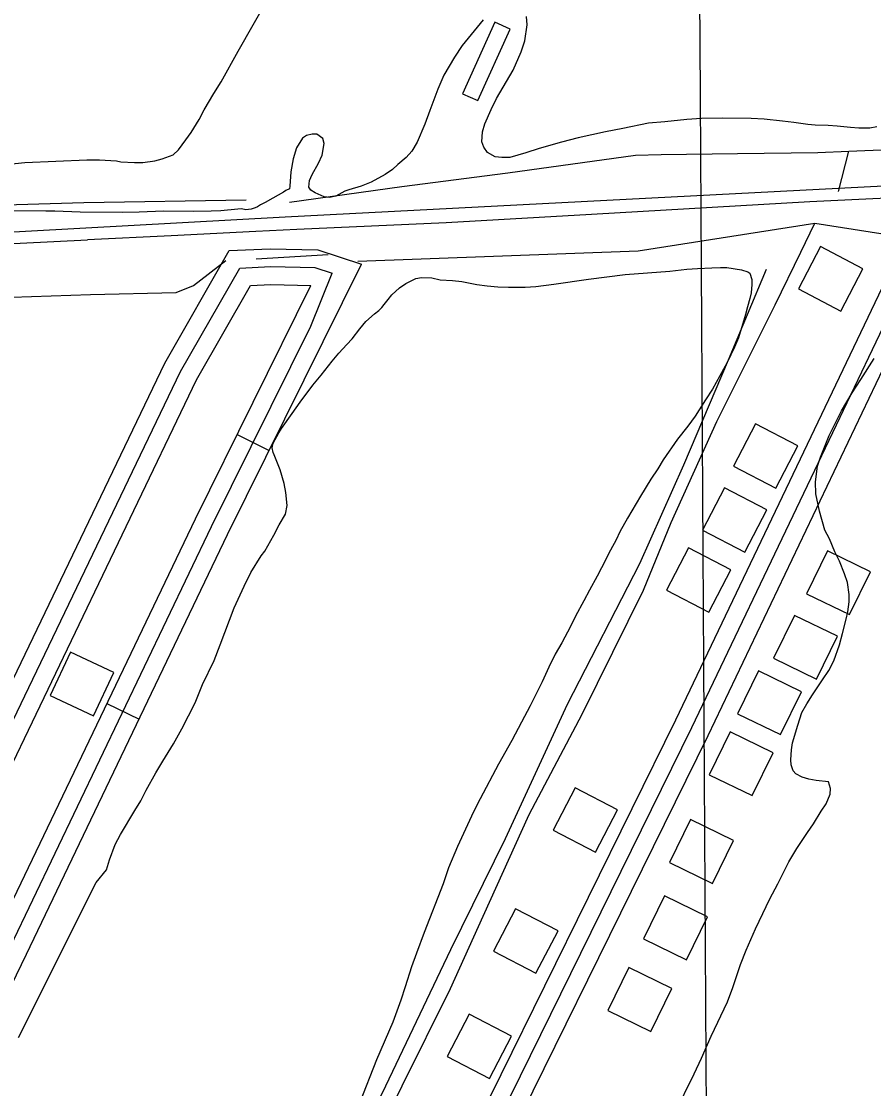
# Model space of a CAD drawing. Extents: x 3477039 to 3515015, y 546746 to 572297.
# Drawn here: x 3501707 to 3502420, y 566506 to 567399 of the extents above; entities that cross this region are included whole.
import ezdxf

# ---------------------------------------------------------------- set-up
doc = ezdxf.new("R2010")
doc.units = 0
for name, color, linetype in [('V-BLDG-OTLN', 7, 'Continuous'), ('V-GRID-MAJR', 7, 'Continuous'), ('V-RAIL-TRAK', 7, 'Continuous'), ('V-ROAD-CNTR', 7, 'Continuous'), ('V-SITE-VEGE', 7, 'Continuous'), ('V-TOPO-SHOR', 7, 'Continuous')]:
    doc.layers.add(name, color=color, linetype=linetype)

msp = doc.modelspace()

# ---------------------------------------------------------------- linework, layer by layer
at = {"layer": 'V-BLDG-OTLN'}
for points in [[(3502115.7757303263, 567393.030187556), (3502103.025755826, 567398.8111759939), (3502075.871810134, 567338.9192957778), (3502088.621784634, 567333.139307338)], [(3502392.6481765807, 567157.0196595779), (3502411.1341396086, 567192.491588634), (3502375.6632105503, 567210.9785516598), (3502357.1762475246, 567175.5066226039)], [(3502338.2052854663, 567008.7729560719), (3502356.691248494, 567044.244885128), (3502321.220319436, 567062.7318481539), (3502302.73335641, 567027.2599190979)], [(3502312.2673373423, 566955.2510631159), (3502330.75330037, 566990.722992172), (3502295.2823713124, 567009.2099551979), (3502276.795408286, 566973.7380261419)], [(3502282.0723977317, 566904.9721636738), (3502300.5583607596, 566940.4440927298), (3502265.0874317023, 566958.9310557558), (3502246.600468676, 566923.4591267)], [(3502381.4581989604, 566956.4200607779), (3502363.910234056, 566920.4761326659), (3502399.854162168, 566902.9271677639), (3502417.4031270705, 566938.8720958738)], [(3502353.839254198, 566902.3471689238), (3502336.291289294, 566866.4032408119), (3502372.2352174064, 566848.85427591), (3502389.7841823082, 566884.7992040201)], [(3501766.9174280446, 566818.2623370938), (3501784.021393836, 566854.420264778), (3501747.8634661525, 566871.5252305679), (3501730.7585003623, 566835.3673028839)], [(3502323.7563143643, 566856.001261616), (3502306.2083494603, 566820.057333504), (3502342.152277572, 566802.5083686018), (3502359.7012424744, 566838.4532967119)], [(3502299.8963620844, 566804.9533637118), (3502282.34839718, 566769.0094355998), (3502318.2923252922, 566751.4604706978), (3502335.841290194, 566787.4053988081)], [(3502187.1735875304, 566704.1705652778), (3502205.6595505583, 566739.642494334), (3502170.1886215, 566758.12945736), (3502151.701658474, 566722.6575283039)], [(3502266.691428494, 566731.45451071), (3502249.14346359, 566695.5105825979), (3502285.0873917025, 566677.9616176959), (3502302.6363566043, 566713.906545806)], [(3502245.037471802, 566667.636638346), (3502227.489506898, 566631.692710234), (3502263.4334350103, 566614.143745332), (3502280.982399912, 566650.0886734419)], [(3502137.4016870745, 566602.8687678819), (3502155.8876501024, 566638.3406969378), (3502120.416721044, 566656.8276599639), (3502101.929758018, 566621.3557309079)], [(3502215.211531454, 566607.6427583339), (3502197.6635665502, 566571.6988302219), (3502233.6074946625, 566554.14986532), (3502251.1564595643, 566590.0947934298)], [(3502098.4317650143, 566514.6729442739), (3502116.917728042, 566550.1448733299), (3502081.446798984, 566568.6318363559), (3502062.959835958, 566533.1599073)]]:
    msp.add_lwpolyline(points, close=True, dxfattribs=at)
at = {"layer": 'V-GRID-MAJR'}
msp.add_spline([(3502367.239, 552233.144), (3502330.233, 558291.01), (3502293.207, 564351.96), (3502256.181, 570412.927), (3502256.162, 570415.993)], degree=3, dxfattribs=at)
at = {"layer": 'V-RAIL-TRAK'}
for points in [[(3503908.886, 567328.118), (3503747.7290000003, 567320.481), (3503537.952, 567308.59), (3503377.401, 567300.331), (3503208.853, 567291.5650000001), (3502983.106, 567280.51), (3502794.872, 567270.784), (3502607.255, 567261.05), (3502484.0700000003, 567254.0210000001), (3502366.732, 567248.348), (3502184.021, 567237.932), (3502062.216, 567230.9890000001), (3501937.3540000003, 567225.316), (3501902.796, 567223.567), (3501832.167, 567219.99), (3501762.043, 567216.643)], [(3501178.576, 567185.964), (3501330.732, 567194.91), (3501489.929, 567202.846), (3501649.114, 567210.991), (3501762.043, 567216.643)]]:
    msp.add_lwpolyline(points, dxfattribs=at)
at = {"layer": 'V-ROAD-CNTR'}
for p, q in [((3501887.2861873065, 567053.716866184), (3501914.168133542, 567040.3988928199)), ((3501778.235405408, 566828.5423165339), (3501805.2893513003, 566815.577342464))]:
    msp.add_line(p, q, dxfattribs=at)
for points in [[(3501059.91584205, 564539.90889381), (3501126.4317090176, 564665.8426419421), (3501264.203433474, 564947.6200783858), (3501468.4070250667, 565371.6992302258), (3501627.41470705, 565707.138559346), (3501716.3605291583, 565886.9651996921), (3501741.7914782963, 565933.9541057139), (3501759.19944348, 565960.5050526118), (3501776.02940982, 565974.714024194), (3501796.6753685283, 565991.668990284), (3501823.966313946, 566001.848969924), (3501851.4972588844, 566021.82592997), (3501876.217209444, 566060.468852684), (3502035.04889178, 566369.5622344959), (3502254.432453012, 566815.02434357), (3502448.0330658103, 567220.1775332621), (3502494.409973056, 567310.0523535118), (3502610.070741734, 567525.393922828), (3502777.685406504, 567841.6852902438), (3502869.3562231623, 568024.94692372), (3503078.589804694, 568451.9540697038), (3503221.788518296, 568740.196493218)], [(3501064.3508331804, 564516.4569407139), (3501064.448832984, 564516.3739408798), (3501139.804682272, 564659.04365554), (3501277.698406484, 564941.0720914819), (3501481.9419979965, 565365.2332431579), (3501640.915680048, 565700.600572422), (3501729.683502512, 565880.068213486), (3501754.6824525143, 565926.258121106), (3501770.5454207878, 565950.453072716), (3501785.6283906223, 565963.1870472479), (3501804.2613533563, 565978.489016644), (3501831.122299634, 565988.508996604), (3501862.6032366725, 566011.351950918), (3501889.235183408, 566052.982867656), (3502048.4488649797, 566362.8202479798), (3502267.9284260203, 566808.4773566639), (3502461.4680389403, 567213.5035466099), (3502507.6829465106, 567303.0633674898), (3502623.3047152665, 567518.33293695), (3502791.021379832, 567834.8173039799), (3502882.7991962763, 568018.290937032), (3503092.04177779, 568445.317082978), (3503233.74149439, 568730.5425125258)], [(3501083.333795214, 564520.010933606), (3501153.1776555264, 564652.244669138), (3501291.1933794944, 564934.5241045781), (3501495.4769709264, 565358.76725609), (3501654.4166530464, 565694.0625854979), (3501743.0064758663, 565873.1712272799), (3501767.5734267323, 565918.5621364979), (3501781.891398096, 565940.40109282), (3501795.227371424, 565951.660070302), (3501811.8473381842, 565965.3090430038), (3501838.2782853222, 565975.169023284), (3501873.7092144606, 566000.8779718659), (3501902.253157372, 566045.496882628), (3502061.8488381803, 566356.0782614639), (3502281.424399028, 566801.9303697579), (3502474.9030120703, 567206.829559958), (3502520.955919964, 567296.0743814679), (3502636.538688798, 567511.271951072), (3502804.35735316, 567827.949317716), (3502896.24216939, 568011.6349503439), (3503105.493750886, 568438.680096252), (3503245.694470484, 568720.8885318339)], [(3503182.1655975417, 567300.707372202), (3501927.483106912, 567235.534502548), (3501194.2315734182, 567195.267583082), (3499925.647110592, 567129.3077150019), (3496300.159361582, 566936.820099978), (3495113.2447354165, 566872.261229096)], [(3501354.489252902, 566142.6366883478), (3501649.300663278, 566744.3604848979), (3501826.675308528, 567113.4437467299), (3501880.521200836, 567207.5775584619), (3501914.992131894, 567209.2135551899), (3501954.7560523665, 567208.3715568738), (3501991.392979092, 567196.27358107)], [(3500715.3695311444, 564813.8133459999), (3500717.9875259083, 564811.5553505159), (3500842.9482759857, 565052.7318681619), (3501057.656846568, 565502.3429689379), (3501347.6922664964, 566094.6707842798), (3501662.7956362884, 566737.8114979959), (3501839.962281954, 567106.461760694), (3501889.4541829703, 567192.984587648), (3501915.1891315, 567194.205585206), (3501952.1890575, 567193.422586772), (3501966.722028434, 567188.62359637)], [(3500802.56635675, 564758.5614565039), (3500826.165309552, 564803.051367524), (3500958.4020450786, 565077.85281792), (3501080.21580145, 565333.3713068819), (3501225.873510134, 565622.78172806), (3501372.3732171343, 565934.0591055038), (3501522.5829167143, 566230.1025134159), (3501710.986539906, 566618.7867360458), (3501879.29920328, 566970.018033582), (3501991.392979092, 567196.27358107)], [(3500783.6653945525, 564754.937463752), (3500812.7763363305, 564809.820353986), (3500944.874072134, 565084.3328049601), (3501066.7448283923, 565339.9712936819), (3501212.3855371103, 565629.348714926), (3501358.896244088, 565940.6480923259), (3501509.1449435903, 566236.7675000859), (3501697.4735669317, 566625.2997230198), (3501865.8142302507, 566976.5890204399), (3501948.8990640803, 567144.290685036), (3501966.722028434, 567188.62359637)], [(3501824.5640000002, 566120.193), (3501892.23, 566258.812), (3501958.694, 566399.29), (3502011.823, 566508.602), (3502066.247, 566622.811), (3502111.774, 566715.629), (3502163.715, 566828.029), (3502224.336, 566945.844), (3502261.116, 567028.329), (3502298.5840000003, 567116.338), (3502330.357, 567192.131)], [(3500736.757488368, 564815.175343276), (3500856.3792491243, 565046.0478815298), (3501071.1608195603, 565495.812981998), (3501361.1632395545, 566088.0727974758), (3501676.290609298, 566731.2625110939), (3501853.24925538, 567099.479774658), (3501898.387165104, 567178.391616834), (3501915.3861311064, 567179.197615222), (3501949.100063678, 567178.4846166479)], [(3500780.537400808, 564777.4184187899), (3500931.34609919, 565090.8127919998), (3501053.273855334, 565346.5712804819), (3501198.897564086, 565635.915701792), (3501345.419271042, 565947.2370791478), (3501495.7069704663, 566243.4324867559), (3501683.960593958, 566631.8127099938), (3501852.3292572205, 566983.160007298), (3501949.100063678, 567178.4846166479)]]:
    msp.add_lwpolyline(points, dxfattribs=at)
at = {"layer": 'V-SITE-VEGE'}
for p, q in [((3501900.8200000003, 567396.599), (3501909.501, 567412.174)), ((3502093.176, 567400.699), (3502075.696, 567379.267)), ((3502129.987, 567396.7089999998), (3502129.5810000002, 567403.439)), ((3501888.065, 567374.603), (3501900.8200000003, 567396.599)), ((3502128.06, 567383.285), (3502129.987, 567396.7089999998)), ((3502124.943, 567373.862), (3502128.06, 567383.285)), ((3501874.0130000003, 567348.889), (3501888.065, 567374.603)), ((3502075.696, 567379.267), (3502069.0870000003, 567369.643)), ((3502118.2600000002, 567358.758), (3502124.943, 567373.862)), ((3502069.0870000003, 567369.643), (3502060.41, 567354.316)), ((3502060.41, 567354.316), (3502055.27, 567342.679)), ((3502104.481, 567334.7839999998), (3502118.2600000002, 567358.758)), ((3501867.9, 567339.0069999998), (3501874.0130000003, 567348.8889999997)), ((3501859.745, 567325.4209999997), (3501867.9, 567339.0069999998)), ((3502055.27, 567342.679), (3502048.548, 567324.837)), ((3502099.873, 567325.629), (3502104.481, 567334.7839999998)), ((3501855.397, 567317.259), (3501859.745, 567325.4209999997)), ((3502048.548, 567324.837), (3502044.407, 567313.434)), ((3502094.728, 567313.745), (3502099.873, 567325.629)), ((3502275.882, 567318.246), (3502263.666, 567317.417)), ((3502293.821, 567318.5), (3502275.882, 567318.246)), ((3502317.4790000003, 567318.177), (3502293.821, 567318.5)), ((3502328.432, 567317.53), (3502317.4790000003, 567318.177)), ((3501848.774, 567306.388), (3501855.397, 567317.259)), ((3502044.407, 567313.434), (3502037.974, 567298.328)), ((3502092.646, 567307.0480000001), (3502094.728, 567313.745)), ((3502210.256, 567309.925), (3502195.523, 567307.138)), ((3502231.49, 567314.37), (3502210.256, 567309.925)), ((3502245.205, 567315.426), (3502231.49, 567314.37)), ((3502263.666, 567317.417), (3502245.205, 567315.426)), ((3502343.855, 567316.073), (3502328.432, 567317.53)), ((3502353.3030000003, 567314.699), (3502343.855, 567316.0729999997)), ((3502364.991, 567313.294), (3502353.3030000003, 567314.699)), ((3502371.21, 567312.711), (3502364.991, 567313.294)), ((3502381.915, 567312.3150000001), (3502371.21, 567312.711)), ((3502389.628, 567311.7129999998), (3502381.915, 567312.3150000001)), ((3502400.575, 567310.566), (3502389.628, 567311.7129999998)), ((3502407.542, 567310.2220000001), (3502400.575, 567310.566)), ((3502417.008, 567310.093), (3502407.542, 567310.2220000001)), ((3502422.75, 567311.261), (3502417.008, 567310.093)), ((3501838.112, 567291.8369999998), (3501844.455, 567300.2219999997)), ((3501844.455, 567300.2219999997), (3501848.774, 567306.388)), ((3501941.87, 567301.631), (3501937.028, 567293.726)), ((3501945.39, 567304.074), (3501941.87, 567301.6309999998)), ((3501950.136, 567305.006), (3501945.39, 567304.074)), ((3501954.123, 567304.953), (3501950.136, 567305.006)), ((3501959.0530000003, 567301.398), (3501954.123, 567304.953)), ((3501959.9930000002, 567297.15), (3501959.0530000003, 567301.398)), ((3502092.031, 567298.586), (3502092.646, 567307.0480000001)), ((3502172.784, 567301.969), (3502158.786, 567298.422)), ((3502195.523, 567307.138), (3502172.784, 567301.969)), ((3501833.821, 567287.6619999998), (3501838.112, 567291.8369999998)), ((3501937.028, 567293.726), (3501934.159, 567284.301)), ((3501958.364, 567287.457), (3501959.9930000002, 567297.15)), ((3502037.974, 567298.328), (3502033.639, 567290.914)), ((3502093.715, 567294.08), (3502092.031, 567298.586)), ((3502096.893, 567289.8019999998), (3502093.715, 567294.08)), ((3502140.0300000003, 567292.9499999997), (3502129.018, 567289.363)), ((3502158.786, 567298.422), (3502140.0300000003, 567292.9500000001)), ((3501709.686, 567281.3839999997), (3501761.529, 567283.6659999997)), ((3501761.529, 567283.666), (3501771.988, 567283.525)), ((3501771.988, 567283.525), (3501786.179, 567282.832)), ((3501786.179, 567282.832), (3501789.9020000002, 567282.034)), ((3501789.9020000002, 567282.034), (3501801.352, 567281.3779999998)), ((3501808.326, 567281.284), (3501818.308, 567282.6439999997)), ((3501818.308, 567282.644), (3501824.558, 567284.3010000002)), ((3501824.558, 567284.301), (3501833.821, 567287.6619999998)), ((3501934.159, 567284.301), (3501932.271, 567273.612)), ((3501955.286, 567280.772), (3501958.364, 567287.457)), ((3502028.832, 567285.4989999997), (3502021.7770000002, 567279.617)), ((3502033.639, 567290.914), (3502028.832, 567285.4989999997)), ((3502103.322, 567286.226), (3502096.893, 567289.8019999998)), ((3502108.79, 567285.405), (3502103.322, 567286.226)), ((3502115.518, 567285.5619999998), (3502108.79, 567285.405)), ((3502129.018, 567289.363), (3502115.518, 567285.5619999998)), ((3501696.216, 567280.074), (3501709.686, 567281.3839999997)), ((3501801.352, 567281.3779999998), (3501808.326, 567281.284)), ((3501932.271, 567273.612), (3501931.359, 567261.67)), ((3501950.174, 567271.376), (3501955.286, 567280.772)), ((3502017.236, 567275.443), (3502011.203, 567271.292)), ((3502021.7770000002, 567279.617), (3502017.236, 567275.443)), ((3501947.289, 567260.706), (3501947.862, 567266.178)), ((3501947.862, 567266.178), (3501950.174, 567271.376)), ((3501999.4080000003, 567264.978), (3501991.143, 567261.603)), ((3502011.203, 567271.292), (3501999.4080000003, 567264.978)), ((3501926.059, 567256.511), (3501917.021, 567251.404)), ((3501928.0700000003, 567257.98), (3501926.059, 567256.511)), ((3501931.077, 567259.184), (3501928.0700000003, 567257.98)), ((3501931.359, 567261.67), (3501931.077, 567259.184)), ((3501948.9990000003, 567258.193), (3501947.289, 567260.706)), ((3501952.704, 567255.901), (3501948.9990000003, 567258.193)), ((3501960.132, 567252.559), (3501952.704, 567255.901)), ((3501977.38, 567257.306), (3501969.8540000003, 567253.1730000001)), ((3501980.886, 567258.504), (3501977.38, 567257.306)), ((3501991.143, 567261.603), (3501980.886, 567258.504)), ((3501910.748, 567248.002), (3501906.738, 567246.0650000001)), ((3501917.021, 567251.404), (3501910.748, 567248.002)), ((3501964.607, 567251.9999999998), (3501960.132, 567252.559)), ((3501969.8540000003, 567253.1730000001), (3501964.607, 567252)), ((3501727.069, 567240.746), (3501695.684, 567240.973)), ((3501734.786, 567240.689), (3501727.069, 567240.746)), ((3501755.95, 567239.902), (3501734.786, 567240.689)), ((3501791.065, 567239.4229999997), (3501755.95, 567239.9019999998)), ((3501805.268, 567239.726), (3501791.065, 567239.4230000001)), ((3501825.707, 567240.6950000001), (3501805.268, 567239.726)), ((3501850.363, 567240.357), (3501825.707, 567240.6949999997)), ((3501865.561, 567240.648), (3501850.363, 567240.3570000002)), ((3501873.538, 567241.039), (3501865.561, 567240.648)), ((3501887.753, 567242.337), (3501873.538, 567241.039)), ((3501890.995, 567242.5419999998), (3501887.753, 567242.337)), ((3501894.471, 567241.747), (3501890.995, 567242.542)), ((3501898.96, 567242.186), (3501894.471, 567241.747)), ((3501902.464, 567243.384), (3501898.96, 567242.186)), ((3501904.221, 567244.355), (3501902.464, 567243.384)), ((3501906.738, 567246.0650000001), (3501904.221, 567244.355))]:
    msp.add_line(p, q, dxfattribs=at)
for points in [[(3501704.33, 566548.927), (3501769.193, 566678.865), (3501777.886, 566689.289), (3501780.494, 566697.723), (3501785.153, 566710.613), (3501789.503, 566719.022), (3501801.731, 566739.031), (3501806.577, 566747.184), (3501811.181, 566756.091), (3501819.098, 566770.429), (3501824.964, 566780.313), (3501833.881, 566794.888), (3501841.026, 566807.4940000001), (3501852.034, 566829.264), (3501858.217, 566844.3740000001), (3501867.9620000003, 566864.6680000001), (3501873.1180000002, 566877.55), (3501884.755, 566908.777), (3501893.222, 566926.8470000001), (3501898.858, 566938.228), (3501907.515, 566952.06), (3501910.558, 566956.002), (3501917.964, 566969.351), (3501922.316, 566978.01), (3501927.669, 566987.154), (3501929.017, 566994.359), (3501927.917, 567005.087), (3501926.528, 567012.826), (3501923.194, 567024.082), (3501918.133, 567036.605), (3501917.415, 567038.608), (3501916.72, 567042.602), (3501917.519, 567046.327), (3501922.123, 567055.232), (3501924.415, 567058.689), (3501933.3030000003, 567071.272), (3501939.912, 567080.895), (3501950.566, 567094.949), (3501957.654, 567103.321), (3501966.784, 567115.152), (3501972.3540000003, 567121.802), (3501979.176, 567128.933), (3501983.477, 567133.857), (3501990.069, 567142.235), (3501994.882, 567148.15), (3502002.198, 567154.773), (3502005.97, 567157.464), (3502008.4930000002, 567159.92), (3502010.275, 567162.385), (3502013.566, 567166.576), (3502016.859, 567170.5160000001), (3502023.167, 567176.408), (3502028.449, 567180.074), (3502036.973, 567184.1900000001), (3502041.718, 567185.122), (3502050.182, 567184.758), (3502057.1350000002, 567183.166), (3502067.59, 567182.527), (3502075.299, 567181.676), (3502087.97, 567179.263), (3502096.424, 567178.149), (3502105.38, 567177.278), (3502114.342, 567176.908), (3502128.291, 567176.9670000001), (3502137.267, 567177.59), (3502152.49, 567179.625), (3502181.441, 567183.713), (3502212.132, 567187.531), (3502249.537, 567190.507), (3502263.756, 567192.057), (3502272.732, 567192.679), (3502284.697, 567193.265), (3502291.9220000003, 567193.417), (3502297.153, 567193.345), (3502309.332, 567191.434), (3502314.79, 567189.865), (3502316.521, 567188.846), (3502318.19, 567183.343), (3502318.1350000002, 567179.357), (3502317.541, 567172.392), (3502316.482, 567167.6730000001), (3502314.3910000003, 567160.479), (3502312.808, 567154.023), (3502309.416, 567142.86), (3502306.813, 567134.676), (3502303.717, 567126.746), (3502297.562, 567113.879), (3502285.301, 567091.627), (3502279.452, 567082.7390000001), (3502270.7970000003, 567069.156), (3502264.4560000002, 567060.774), (3502255.838, 567049.932)], [(3502365.789, 566765.211), (3502360.3340000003, 566767.029), (3502354.89, 566769.595), (3502352.682, 566772.116), (3502351.007, 566777.12), (3502350.8140000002, 566781.357), (3502351.179, 566789.821), (3502352.254, 566795.785), (3502356.6920000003, 566810.422), (3502360.076, 566821.088), (3502364.159, 566828.254), (3502368.997, 566835.91), (3502377.1350000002, 566848.255), (3502382.474, 566856.152), (3502386.8200000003, 566864.313), (3502391.488, 566877.699), (3502394.105, 566887.13), (3502397.009, 566899.047), (3502398.338, 566905.257), (3502399.45, 566913.707), (3502399.532, 566919.687), (3502398.176, 566929.919), (3502395.784, 566937.175), (3502391.4450000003, 566947.696), (3502387.566, 566955.4720000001), (3502382.984, 566966.4940000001), (3502379.343, 566973.519), (3502374.8310000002, 566989.522), (3502371.79, 567004.012), (3502371.426, 567013.979), (3502373.099, 567027.158), (3502375.694, 567034.844), (3502382.919, 567052.93), (3502388.551, 567064.063), (3502393.163, 567073.465), (3502402.0840000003, 567088.539), (3502409.461, 567099.647), (3502420.416, 567117.434)], [(3502255.838, 567049.932), (3502243.892, 567032.409), (3502239.307, 567024.997), (3502233.46, 567016.361), (3502224.795, 567002.031), (3502214.0840000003, 566983.745), (3502207.7, 566972.372), (3502204.62, 566965.689), (3502199.77, 566957.037), (3502192.344, 566942.193), (3502188.762, 566935.2660000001)], [(3502188.762, 566935.2660000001), (3502182.125, 566923.402), (3502177.519, 566914.498), (3502170.617, 566901.638), (3502166.267, 566892.979), (3502159.103, 566879.376), (3502153.494, 566869.7390000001), (3502148.1180000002, 566859.101), (3502142.469, 566846.723), (3502132.477, 566826.683), (3502125.315, 566812.831), (3502117.136, 566797.4990000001), (3502106.154, 566777.7220000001), (3502090.565, 566748.79), (3502085.187, 566737.905), (3502071.838, 566708.942), (3502064.1210000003, 566691.112), (3502059.704, 566677.72), (3502043.705, 566636.84), (3502037.487, 566619.487), (3502033.098, 566608.088), (3502027.89, 566591.471), (3502024.2490000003, 566580.311), (3502017.523, 566561.969), (3502003.887, 566530.272), (3501989.6950000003, 566494.098)], [(3502253.36, 566485.02), (3502269.7630000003, 566518.672), (3502275.919, 566531.792), (3502284.142, 566550.111), (3502297.734, 566578.8200000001), (3502302.136, 566590.9670000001), (3502308.622, 566610.058), (3502313.273, 566622.201), (3502321.237, 566640.027), (3502324.315, 566646.461), (3502333.286, 566665.02), (3502339.933, 566677.634), (3502349.154, 566696.191), (3502355.7830000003, 566707.31), (3502364.684, 566720.64), (3502369.7630000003, 566727.794), (3502376.136, 566738.417), (3502380.205, 566744.589), (3502383.804, 566752.761), (3502383.867, 566757.492), (3502382.198, 566762.995), (3502372.001, 566764.127), (3502365.789, 566765.211)]]:
    msp.add_lwpolyline(points, dxfattribs=at)
at = {"layer": 'V-TOPO-SHOR'}
for p, q in [((3502390.556, 567257.216), (3502399.362, 567290.836)), ((3501758.881, 567247.781), (3501894.827, 567250.107)), ((3502370.9220000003, 567230.506), (3502441.686, 567219.5210000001)), ((3501903.2060000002, 567200.615), (3501963.577, 567204.462))]:
    msp.add_line(p, q, dxfattribs=at)
for points in [[(3501931.028, 567248.072), (3502025.123, 567261.203), (3502113.967, 567272.783), (3502220.762, 567287.526), (3502242.088, 567288.09), (3502306.057, 567288.921), (3502373.435, 567289.708), (3502399.362, 567290.836), (3502433.165, 567292.304), (3502495.7600000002, 567294.143)], [(3500012.105, 567160.7390000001), (3500358.754, 567181.983), (3500874.645, 567215.916), (3501410.93, 567237.459), (3501758.881, 567247.781)], [(3501825.855, 566093.946), (3501875.42, 566195.598), (3501924.13, 566296.837), (3501976.379, 566407.409), (3502025.512, 566508.6410000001), (3502065.85, 566589.955), (3502093.113, 566650.555), (3502131.795, 566735.73), (3502176.003, 566819.5480000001), (3502227.306, 566923.31), (3502250.677, 566980.126), (3502288.924, 567064.452), (3502337.586, 567162.283), (3502359.078, 567206.331), (3502370.9220000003, 567230.506)], [(3501988.165, 567198.731), (3502223.085, 567207.337), (3502370.9220000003, 567230.506)], [(3501764.65, 567170.952), (3501836.306, 567172.533), (3501850.881, 567178.305), (3501877.95, 567199.464)], [(3501535.842, 567160.022), (3501681.866, 567168.069), (3501764.65, 567170.952)]]:
    msp.add_lwpolyline(points, dxfattribs=at)

doc.saveas('drawing.dxf')
